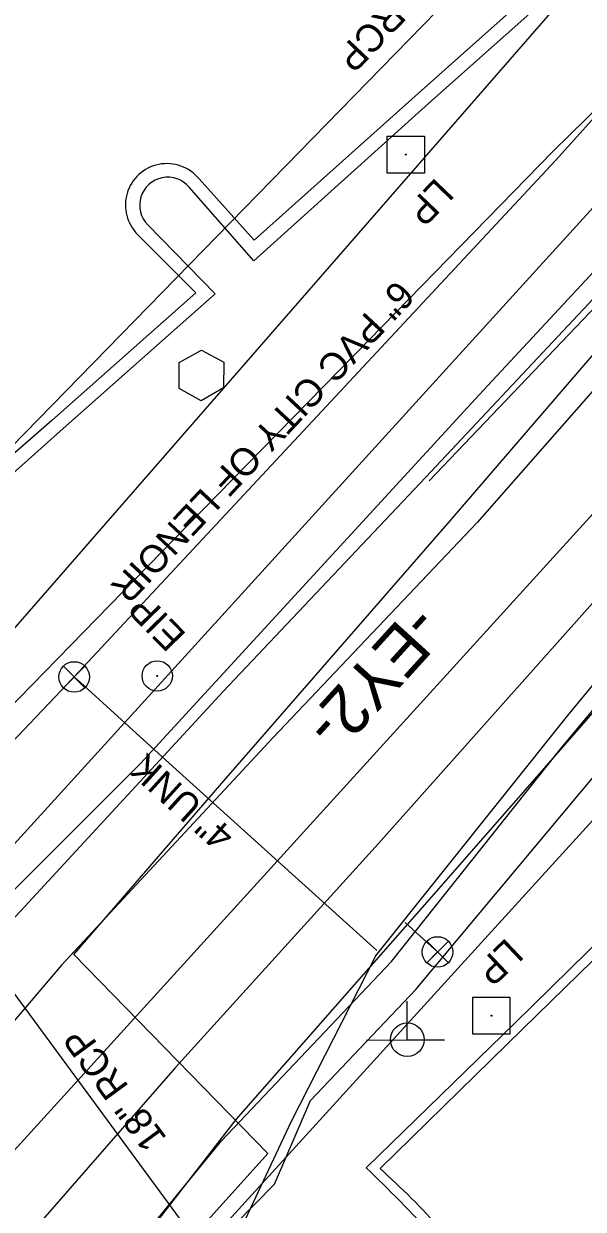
# Model space of a CAD drawing. Extents: x 1263837 to 1268319, y 770628 to 773628.
# Drawn here: x 1266878 to 1266959.5, y 772261.5 to 772434.2 of the extents above; entities that cross this region are included whole.
import ezdxf

# ---------------------------------------------------------------- set-up
doc = ezdxf.new("R2010")
doc.units = 0
for name, color, linetype in [('CTL Primary Horizontal and Vertical CELL', 7, 'Continuous'), ('Exist Property Iron Pin Text', 7, 'Continuous'), ('Exist Utilities Gas UG Line SUE LOS B', 7, 'Continuous'), ('Exist Utilities Other Pole With Base CELL', 7, 'Continuous'), ('Exist Utilities Other Pole With Base Text', 7, 'Continuous'), ('Exist Utilities Power Joint Use Telephone CELL', 7, 'Continuous'), ('Exist Utilities Telephone UG Cable SUE LOS B', 7, 'Continuous'), ('Exist Utilities Telephone UG FO SUE LOS B', 7, 'Continuous'), ('Exist Utilities Water UG Line SUE LOS B', 7, 'Continuous'), ('Exist Utilities Water UG Line SUE LOS B Text', 7, 'Continuous'), ('Exist Utilities Water Valve CELL', 7, 'Continuous'), ('Prop Conc 4in Sidewalk', 7, 'Continuous'), ('Prop Drainage Structure Pipe Removal Label', 7, 'Continuous'), ('Prop Drainage Structure Tops and Inverts LABEL', 7, 'Continuous'), ('Prop Horizontal Alignment', 7, 'Continuous'), ('Prop Shade Heavy', 7, 'Continuous'), ('Prop SS Fill Line', 7, 'Continuous'), ('Prop SS Fill Text', 7, 'Continuous'), ('Prop SS Transition Line', 7, 'Continuous'), ('Prop WCC CELL', 7, 'Continuous'), ('Scratch_Level_2', 7, 'Continuous'), ('Scratch_Level_5', 7, 'Continuous')]:
    doc.layers.add(name, color=color, linetype=linetype)

# ---------------------------------------------------------------- blocks, each defined once
blk = doc.blocks.new('EXIST PROPERTY IRON PIN')
at = {"layer": 'Prop Conc 4in Sidewalk'}
for radius in [0.0441, 0.00141]:
    blk.add_circle((0, 0), radius, dxfattribs=at)
blk = doc.blocks.new('EXIST UTILITIES OTHER POLE WITH BASE')
at = {"layer": 'Exist Utilities Other Pole With Base CELL'}
blk.add_line((0, 0), (0, 0), dxfattribs=at)
blk.add_lwpolyline([(-0.0545, 0.054), (0.0535, 0.054), (0.0535, -0.054), (-0.0545, -0.054), (-0.0545, 0.054)], dxfattribs=at)
blk.add_circle((0, 0), 0.00141, dxfattribs=at)
blk = doc.blocks.new('EXIST UTILITIES POWER JOINT USE TELEPHONE')
at = {"layer": 'Exist Utilities Power Joint Use Telephone CELL'}
blk.add_line((0, 0), (0, 0), dxfattribs=at)
blk.add_lwpolyline([(-0.1188, 0), (0.108, -0.0008), (0, -0.0004), (0, 0.1125)], dxfattribs=at)
blk.add_circle((0, 0.0001), 0.049, dxfattribs=at)
blk = doc.blocks.new('EXIST UTILITIES WATER VALVE')
at = {"layer": 'Exist Utilities Water Valve CELL'}
blk.add_lwpolyline([(0.0315, 0.0315), (-0.0315, -0.0315), (0, 0), (0.0315, -0.0315), (-0.0315, 0.0315)], dxfattribs=at)
blk.add_circle((0, 0), 0.0445, dxfattribs=at)
blk = doc.blocks.new('CTL PRIMARY HORIZONTAL AND VERTICAL')
at = {"layer": 'CTL Primary Horizontal and Vertical CELL'}
blk.add_line((0, 0), (0, 0), dxfattribs=at)
blk.add_lwpolyline([(-0.0646, 0.0374), (0.0004, 0.0737), (0.0654, 0.0379), (0.0644, -0.0366), (-0.0006, -0.0743), (-0.0646, -0.0381)], close=True, dxfattribs=at)

msp = doc.modelspace()

# ---------------------------------------------------------------- linework, layer by layer
at = {"layer": 'Exist Utilities Gas UG Line SUE LOS B'}
msp.add_lwpolyline([(1266826.01, 772260.15), (1266857.65, 772289.14), (1266895.03, 772326.45), (1266944.34, 772380.2), (1266987.5, 772426.58), (1267020.79, 772462.03)], dxfattribs=at)
at = {"layer": 'Exist Utilities Telephone UG Cable SUE LOS B'}
for points in [[(1266894.85, 772231.77), (1266893.08, 772233.4), (1266890.92, 772236.91), (1266894.43, 772241.95), (1266895.81, 772246.91), (1266901.85, 772256.59), (1266913.6, 772269.64), (1266885.36, 772298.67), (1266907.53, 772324.36), (1266940.1, 772361.84), (1266971, 772397.71), (1267005.88, 772435.55), (1267039.51, 772473.7), (1267071.13, 772508.4)], [(1266894.82, 772231.62), (1266882.54, 772238.29), (1266881.5, 772240.54), (1266906.85, 772271.5), (1266931.58, 772297.61), (1266956.08, 772328.45), (1266980.39, 772357.69), (1266998.14, 772378.22), (1267038.01, 772420.21), (1267067.86, 772447.15), (1267100, 772481.26)], [(1266895.06, 772232.03), (1266893.39, 772235.54), (1266896.93, 772242.02), (1266900.69, 772251.07), (1266914.56, 772265.21), (1266919.81, 772277.36), (1266935.14, 772293.55), (1266962.27, 772326.03), (1266984.26, 772354.2), (1267011.39, 772377.61), (1267048.61, 772417.53), (1267052.83, 772419.78)]]:
    msp.add_lwpolyline(points, dxfattribs=at)
at = {"layer": 'Exist Utilities Telephone UG FO SUE LOS B'}
msp.add_lwpolyline([(1266814.85, 772276.3), (1266828.4, 772281.15), (1266850.03, 772305.04), (1266875.42, 772334.02), (1266901.87, 772361.16), (1266928.35, 772388.2), (1266955.12, 772415.65), (1266978.94, 772439.07), (1267008.37, 772468.81), (1267035.48, 772497.08), (1267058.14, 772518.7), (1267085.04, 772546.33), (1267108.31, 772568.88), (1267130.45, 772592.84), (1267151.19, 772617.71), (1267175.93, 772646.52), (1267201.12, 772673.74)], dxfattribs=at)
at = {"layer": 'Exist Utilities Water UG Line SUE LOS B'}
for p, q in [((1266955.45, 772414.3), (1267015.09, 772480.76)), ((1266937.9, 772299.38), (1266933.58, 772303.31))]:
    msp.add_line(p, q, dxfattribs=at)
for points in [[(1266929.23, 772298.39), (1266957.23, 772333.47), (1266980.31, 772361.45), (1266995.62, 772381.13), (1267035.16, 772425.19), (1267052.38, 772445.1), (1267064.16, 772457.86), (1267094.36, 772490.84)], [(1266885.39, 772339.08), (1266955.45, 772414.3)], [(1266885.39, 772339.08), (1266870.52, 772323.5), (1266776.23, 772278)], [(1266929.46, 772299.21), (1266898.74, 772326.96), (1266885.8, 772338.77)], [(1266929.26, 772298.41), (1266916.99, 772274.3), (1266898.82, 772235.64), (1266875.99, 772204.02), (1266856.27, 772186.92)]]:
    msp.add_lwpolyline(points, dxfattribs=at)
at = {"layer": 'Prop Horizontal Alignment'}
for p, q in [((1267380.31, 772869.08), (1266850.44, 772285.9)), ((1267424.71, 772828.73), (1266891.83, 772242.23))]:
    msp.add_line(p, q, dxfattribs=at)
at = {"layer": 'Prop Shade Heavy'}
msp.add_line((1266905.44, 772253.88), (1266866.83, 772306.33), dxfattribs=at)
at = {"layer": 'Prop SS Fill Line'}
for points in [[(1266949.62, 772453.23), (1266959.16, 772442.4), (1266936.95, 772422.6), (1266911.54, 772399.7), (1266902.14, 772410.41)], [(1266896.12, 772404.95), (1266905.93, 772394.87), (1266883.33, 772374.9), (1266858.92, 772353.05), (1266856.61, 772350.93), (1266855.2, 772349.8), (1266843.79, 772365)], [(1267012.1, 772350.21), (1266994.35, 772332.71), (1266949.59, 772288.68), (1266927.9, 772267.59)]]:
    msp.add_lwpolyline(points, dxfattribs=at)
msp.add_ellipse((1266899, 772407.82), major_axis=(-3.93, 1.07), ratio=0.999004, start_param=4.09796, end_param=7.331587, dxfattribs=at)
msp.add_spline([(1266927.9, 772267.59), (1266937.77, 772257.41), (1266940.08, 772253.65), (1266938.91, 772248.82), (1266936.34, 772243.3), (1266935.09, 772237.97), (1266935.4, 772224.72), (1266939.63, 772216.23), (1266955.59, 772199.73)], degree=3, dxfattribs=at)
at = {"layer": 'Prop SS Fill Text'}
for points in [[(1267204.74, 772651.92), (1267177.02, 772621.14), (1267149.1, 772590.18), (1267145.46, 772586.44), (1267139.98, 772584.67), (1267116.53, 772558.83), (1267115.92, 772554.65), (1267085.25, 772524.39), (1267078.79, 772520.73), (1267070.08, 772511.46), (1267043.47, 772484.13), (1267032.44, 772472.27), (1267031.66, 772469.68), (1267016.92, 772453.79), (1266988.45, 772423.67), (1266964.67, 772398.15), (1266936.57, 772368.17), (1266907.1, 772336.97), (1266877.6, 772304.96), (1266855.4, 772281.41), (1266833.42, 772261.44)], [(1267200.2, 772600.69), (1267172.19, 772569.47), (1267160.06, 772555.77), (1267156.65, 772548.15), (1267144.98, 772534.79), (1267113.45, 772499.8), (1267104.44, 772488.92), (1267097.3, 772485.11), (1267071.59, 772456.86), (1267044.09, 772426.25), (1267018.23, 772397.83), (1266994.88, 772371.31), (1266966.99, 772340.9), (1266937.4, 772307.04), (1266908.92, 772274.6), (1266890.12, 772250.31)], [(1266948.45, 772452.02), (1266956.23, 772442.61), (1266935.48, 772424.05), (1266911.59, 772402.73), (1266903.57, 772411.64)], [(1266894.68, 772403.5), (1266903.1, 772395.03), (1266882.12, 772376.44), (1266855.12, 772352.86), (1266845.32, 772366.2)], [(1267012.14, 772348.16), (1266995.49, 772331.55), (1266950.69, 772287.82), (1266929.93, 772267.49)]]:
    msp.add_lwpolyline(points, dxfattribs=at)
msp.add_ellipse((1266898.89, 772407.82), major_axis=(-5.81, 1.66), ratio=0.999488, start_param=4.104341, end_param=7.360843, dxfattribs=at)
msp.add_spline([(1266929.93, 772267.49), (1266938.87, 772258.42), (1266941.53, 772253.73), (1266940.35, 772248.46), (1266937.98, 772242.8), (1266936.59, 772237.78), (1266937, 772225.16), (1266940.67, 772217.36), (1266956.69, 772200.82)], degree=3, dxfattribs=at)
at = {"layer": 'Prop SS Transition Line'}
for points in [[(1267395.07, 772827.56), (1267364.93, 772795.4), (1267333.45, 772761.5), (1267304.93, 772730.59), (1267278.73, 772701.98), (1267250.02, 772670.21), (1267221.06, 772638.24), (1267193.05, 772607.16), (1267162.88, 772573.94), (1267133.95, 772541.76), (1267103.89, 772508.37), (1267089.63, 772492.49), (1267063.41, 772464.33), (1267037.06, 772433.84), (1267009.94, 772404.86), (1266986.14, 772378.32), (1266959.27, 772348.06), (1266929.7, 772314.83), (1266900.08, 772282.12), (1266879.74, 772258.85), (1266856.83, 772233.08), (1266828.41, 772200.91)], [(1267146.37, 772585.85), (1267115.99, 772554.09), (1267086.36, 772523.32), (1267072.65, 772509.07), (1267045.87, 772481.1), (1267018.57, 772452.6), (1266989.57, 772422.83), (1266965.51, 772397.48), (1266937.05, 772367.65)], [(1267131.64, 772569.99), (1267100.94, 772535.83), (1267088.17, 772521.91), (1267074.85, 772507.02), (1267048.82, 772478.13), (1267022.71, 772448.59), (1266995.43, 772418.92), (1266970.81, 772392.01), (1266944.06, 772361.6), (1266914.36, 772330.24), (1266883.54, 772297.08), (1266863.59, 772273.71), (1266851.71, 772262.11), (1266827.22, 772236.18), (1266811.72, 772219.25)]]:
    msp.add_lwpolyline(points, dxfattribs=at)
at = {"layer": 'Prop WCC CELL'}
msp.add_line((1267007.66, 772507.28), (1266857.73, 772353.63), dxfattribs=at)
at = {"layer": 'Scratch_Level_2'}
msp.add_line((1267402.51, 772848.9), (1266783.44, 772167.55), dxfattribs=at)
msp.add_arc((1275094.23, 780056.99), 11459.16, 216.983333, 225.433333, dxfattribs=at)
at = {"layer": 'Scratch_Level_5'}
msp.add_line((1266999.68, 772487.46), (1266821.09, 772282.38), dxfattribs=at)

# ---------------------------------------------------------------- block references
at = {"layer": 'CTL Primary Horizontal and Vertical CELL', "xscale": 50, "yscale": 50}
msp.add_blockref('CTL PRIMARY HORIZONTAL AND VERTICAL', (1266903.92, 772383.02), dxfattribs=at)
msp.add_blockref('CTL PRIMARY HORIZONTAL AND VERTICAL', (1266903.92, 772383.02), dxfattribs=at)
at = {"layer": 'Exist Utilities Other Pole With Base CELL', "xscale": 50, "yscale": 50}
for p in [(1266933.69, 772415.18), (1266946.14, 772289.74)]:
    msp.add_blockref('EXIST UTILITIES OTHER POLE WITH BASE', p, dxfattribs=at)
at = {"layer": 'Exist Utilities Power Joint Use Telephone CELL', "xscale": 50, "yscale": 50}
msp.add_blockref('EXIST UTILITIES POWER JOINT USE TELEPHONE', (1266933.88, 772286.23), dxfattribs=at)
at = {"layer": 'Exist Utilities Water Valve CELL', "xscale": 50, "yscale": 50}
for p in [(1266885.39, 772339.08), (1266938.29, 772299.02)]:
    msp.add_blockref('EXIST UTILITIES WATER VALVE', p, dxfattribs=at)
at = {"layer": 'Prop Conc 4in Sidewalk', "xscale": 50, "yscale": 50}
msp.add_blockref('EXIST PROPERTY IRON PIN', (1266897.48, 772339.23), dxfattribs=at)

# ---------------------------------------------------------------- texts
at = {"layer": 'Exist Property Iron Pin Text'}
msp.add_text('EIP', height=4, rotation=134.4607, dxfattribs=at).set_placement((1266901.86, 772345.27))
at = {"layer": 'Exist Utilities Other Pole With Base Text'}
for rotation, p in [(226.1602, (1266938.05, 772411.96)), (223.5168, (1266948.32, 772301.21))]:
    msp.add_text('LP', height=4, rotation=rotation, dxfattribs=at).set_placement(p)
at = {"layer": 'Exist Utilities Water UG Line SUE LOS B Text'}
for s, rotation, p in [('6" PVC CITY OF LENOIR', 226.9398, (1266932.33, 772397.09)), ('4" UNK', 137.9018, (1266908.99, 772316.33))]:
    msp.add_text(s, height=4, rotation=rotation, dxfattribs=at).set_placement(p)
at = {"layer": 'Prop Drainage Structure Pipe Removal Label'}
msp.add_text('15" RCP', height=4, rotation=226.4355, dxfattribs=at).set_placement((1266937.48, 772444.59))
at = {"layer": 'Prop Drainage Structure Tops and Inverts LABEL'}
msp.add_text('18" RCP', height=4, rotation=126.3611, dxfattribs=at).set_placement((1266898.98, 772271.88))
at = {"layer": 'Scratch_Level_5'}
msp.add_text('-EY2-', height=7, rotation=227.742, dxfattribs=at).set_placement((1266934.69, 772350.02))

doc.saveas('drawing.dxf')
